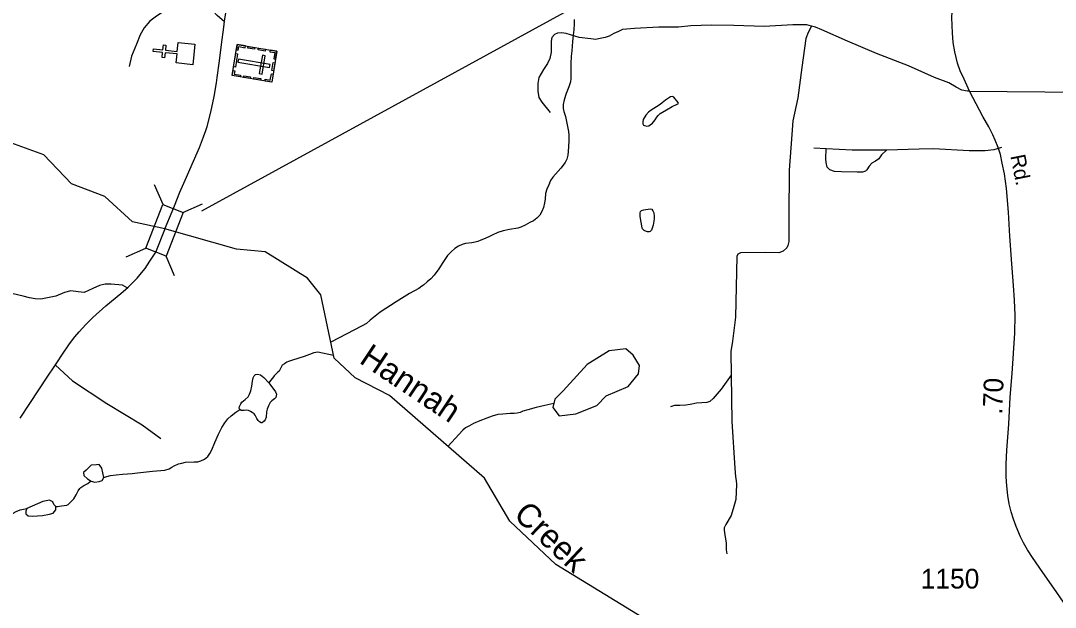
# Model space of a CAD drawing. Extents: x 2082433 to 2279600, y 546599 to 755198.
# Drawn here: x 2171426 to 2177988, y 594867 to 598585 of the extents above; entities that cross this region are included whole.
import ezdxf

# ---------------------------------------------------------------- set-up
doc = ezdxf.new("R2010")
doc.units = 0
for name, color, linetype in [('Exist Cultural Cemetery CELL', 7, 'Continuous'), ('Exist Cultural Church CELL', 7, 'Continuous'), ('Exist Hydrographic Creek Single Shore', 7, 'Continuous'), ('Exist Hydrographic Creek Single Shore Label', 7, 'Continuous'), ('Exist Hydrographic Pond Under 1500 Sq Ft', 7, 'Continuous'), ('Exist Road Non-System Type 51', 7, 'Continuous'), ('Exist Road Primary NC Attributed', 7, 'Continuous'), ('Exist Road Primary NC Structure Standard Bridge CELL', 7, 'Continuous'), ('Exist Road Primary NC Structure Standard Bridge Number Label', 7, 'Continuous'), ('Exist Road Secondary Mileage Hundredths English Label', 7, 'Continuous'), ('Exist Road Secondary Type 51 Attributed', 7, 'Continuous'), ('Exist Road Secondary Type 51 Label', 7, 'Continuous'), ('Exist Road Secondary Type 51 Number Label', 7, 'Continuous')]:
    doc.layers.add(name, color=color, linetype=linetype)

msp = doc.modelspace()

# ---------------------------------------------------------------- linework, layer by layer
at = {"layer": 'Exist Cultural Cemetery CELL'}
for points in [[(2173051.1, 598391.9), (2173018.7, 598195.5), (2172767.4, 598236.9), (2172799.9, 598433.4)], [(2172794.5, 598400.7), (2172805.9, 598398.9), (2172809.4, 598420.6), (2172849.3, 598414), (2172851.1, 598425), (2172799.9, 598433.4)], [(2172868.9, 598422), (2172911.6, 598415), (2172909.8, 598403.7), (2172867, 598410.8)], [(2172935.2, 598411), (2172977.9, 598404), (2172976.1, 598392.8), (2172933.3, 598399.8)], [(2172801.8, 598374.8), (2172788, 598291.1), (2172776.8, 598292.9), (2172790.6, 598376.7)], [(2172977.3, 598362.7), (2172958.9, 598365.8), (2172939.7, 598249.6), (2172958.1, 598246.5)], [(2173008.4, 598399), (2173006.5, 598387.8), (2173038.3, 598382.5), (2173031.7, 598342.5), (2173042.6, 598340.7), (2173051.1, 598391.9)], [(2173004.4, 598289.1), (2173007.5, 598307.5), (2172807.4, 598340.6), (2172804.4, 598322.1)], [(2173039, 598318.8), (2173030.6, 598267.7), (2173019.3, 598269.5), (2173027.8, 598320.7)], [(2172772.8, 598269.6), (2172784.2, 598267.8), (2172780.6, 598246.1), (2172820.5, 598239.5), (2172818.7, 598228.5), (2172767.4, 598236.9)], [(2172840.6, 598236.4), (2172883.3, 598229.3), (2172881.5, 598218.1), (2172838.7, 598225.2)], [(2172905.6, 598225.6), (2172948.4, 598218.6), (2172946.5, 598207.3), (2172903.8, 598214.4)], [(2172975.9, 598202.5), (2172977.7, 598213.7), (2173009.5, 598208.4), (2173016.1, 598248.4), (2173027.1, 598246.6), (2173018.6, 598195.4)]]:
    msp.add_lwpolyline(points, close=True, dxfattribs=at)
at = {"layer": 'Exist Cultural Church CELL'}
msp.add_lwpolyline([(2172411.6, 598317.4), (2172417.6, 598374), (2172341.9, 598382.2), (2172338.5, 598350.4), (2172322.6, 598352.1), (2172326, 598383.9), (2172266.3, 598390.4), (2172268, 598406.3), (2172327.8, 598399.9), (2172331.2, 598431.7), (2172347.1, 598430), (2172343.6, 598398.1), (2172419.3, 598390), (2172425.7, 598447.3), (2172531.5, 598435.8), (2172517.5, 598306)], close=True, dxfattribs=at)
at = {"layer": 'Exist Hydrographic Creek Single Shore'}
for points in [[(2174937.2, 598592.1), (2174937.6, 598566.2), (2174933.9, 598526.2), (2174929.8, 598494.3), (2174926.3, 598452.2), (2174922.4, 598394), (2174918.6, 598360.2), (2174915.1, 598314), (2174915.1, 598270.3), (2174915.3, 598240.2), (2174915.7, 598218.2), (2174913.6, 598198.3), (2174901.9, 598166.4), (2174886.2, 598124.2), (2174872.6, 598084), (2174866.3, 598054.2), (2174866.7, 598028.1), (2174870.6, 598010.2), (2174880.8, 597978.2), (2174890.9, 597936.1), (2174897.4, 597904.3), (2174901.5, 597882.2), (2174903.4, 597858.4), (2174903.8, 597822.2), (2174897.8, 597756.2), (2174896.4, 597732.5), (2174890.3, 597708.3), (2174878.6, 597686.1), (2174852.9, 597650.2), (2174801.3, 597594), (2174787.3, 597571.8), (2174775.2, 597545.6), (2174763.3, 597517.8), (2174755.7, 597489.7), (2174751.8, 597453.4), (2174748.4, 597429.7), (2174742.4, 597401.7), (2174732.6, 597375.6), (2174718.6, 597351.4), (2174700.8, 597333.4), (2174678.6, 597317.3), (2174654.9, 597305), (2174626.8, 597289), (2174598.7, 597277), (2174579, 597270.7), (2174527.1, 597262.3), (2174485.3, 597254), (2174453.1, 597241.9), (2174417.2, 597225.8), (2174399.4, 597217.5), (2174377.2, 597205.5), (2174361.8, 597199.7), (2174345.6, 597193.6), (2174325.5, 597185.3), (2174309.5, 597181.2), (2174287.6, 597177.2), (2174247.6, 597172.7), (2174225.9, 597166.7), (2174202.1, 597156.5), (2174179.7, 597140.4), (2174156.2, 597120.5), (2174134.2, 597096.2), (2174104.3, 597052), (2174078.5, 597012.1), (2174048.9, 596972), (2174027.4, 596949.7), (2174004.8, 596929.6), (2173981.1, 596909.6), (2173969.6, 596901.3), (2173951.5, 596887.4), (2173891.6, 596855), (2173807.8, 596802.4)], [(2175507, 594716.6), (2174820.9, 595137.2), (2174527.8, 595412.2), (2174367.9, 595684.4), (2173765.8, 596208.3), (2173547.9, 596320.9), (2173413.8, 596445), (2173328.9, 596847), (2173244.8, 596953.6), (2172977.8, 597119.8), (2172795.8, 597137.4), (2172340, 597266), (2172135.7, 597310.4), (2171958.9, 597471.7), (2171748, 597551.5), (2171573.8, 597735.4), (2171340.9, 597818.8), (2171298.8, 597868.8), (2171264.8, 597984.3), (2171088.9, 598158.5), (2170653.7, 598439.6)], [(2173807.8, 596802.4), (2173706.5, 596737.9), (2173642.5, 596685.9), (2173619.1, 596665.5), (2173592.9, 596651.2), (2173392.3, 596546.9)], [(2173410, 596462.9), (2173310.1, 596483.8), (2173285.9, 596479.8), (2173257.8, 596469.4), (2173224, 596457.5), (2173150.2, 596433), (2173124.1, 596424.7), (2173114.1, 596420.6)], [(2173114.1, 596420.6), (2173108.4, 596416.6), (2173098.5, 596410.8), (2173084.6, 596400.8), (2173076.8, 596384.5), (2173064.9, 596364.4), (2173056.7, 596356.7), (2173049.1, 596348.5), (2173034.7, 596334.4), (2173023.3, 596318.4), (2173011.2, 596304.4), (2172999.1, 596290.4)], [(2171954.5, 595689.8), (2171972.8, 595694.8), (2171996.6, 595702.5), (2172030.8, 595706.7), (2172072.8, 595711.3), (2172103, 595713.3), (2172133.1, 595715.6), (2172166.5, 595719.9), (2172262.5, 595730.1), (2172340.6, 595736.5), (2172368.7, 595744.8), (2172384.3, 595754.7), (2172400.1, 595762.8), (2172426.3, 595775.1), (2172448.3, 595781.1), (2172472.3, 595787.2), (2172526.2, 595789.6), (2172550, 595789.6), (2172568, 595795.8), (2172591.8, 595806), (2172613.8, 595822.2), (2172625.9, 595842.2), (2172637.8, 595864.4), (2172657, 595912.2), (2172681.2, 595964.5), (2172700.9, 596006.5), (2172720.8, 596036.8), (2172740.5, 596061), (2172760.4, 596080.7), (2172790.5, 596102.9), (2172816.2, 596121.3)], [(2174806.9, 596158.9), (2174751.2, 596146.1), (2174695.7, 596133.8), (2174643.6, 596119.4), (2174611.6, 596109.2), (2174593.7, 596101.3), (2174575.7, 596097.2), (2174555.6, 596094.9), (2174529.8, 596094.8), (2174484, 596090.7), (2174451.6, 596088.3), (2174415.6, 596078.4), (2174382.1, 596066), (2174337.8, 596047.9), (2174298.3, 596031.6), (2174268.3, 596015.5), (2174246.4, 596003.4), (2174230.4, 595989.2), (2174135.9, 595886.3)], [(2171649.8, 595504.7), (2171660.1, 595504.8), (2171684.1, 595508.9), (2171717.9, 595515.1), (2171726.3, 595519.1), (2171732, 595523.1), (2171753.6, 595543.4), (2171763.8, 595553.2), (2171777.6, 595579.5), (2171791.7, 595605.4), (2171801.1, 595619.7), (2171807.3, 595625.7), (2171827.2, 595637.7), (2171851.2, 595651.9), (2171867, 595664.2), (2171873.8, 595665.9)], [(2171358.8, 595449), (2171362.5, 595451.2), (2171366.6, 595455.1), (2171378.5, 595463.4), (2171396.4, 595473.2), (2171422.4, 595483.6), (2171464.4, 595493.8)]]:
    msp.add_lwpolyline(points, dxfattribs=at)
at = {"layer": 'Exist Hydrographic Pond Under 1500 Sq Ft'}
for points in [[(2175482.8, 598054.3), (2175419, 598014.1), (2175408.8, 598005.8), (2175391, 597985.8), (2175375.2, 597959.8), (2175371.3, 597943.8), (2175371.5, 597932), (2175375.6, 597923.7), (2175383.6, 597920), (2175397.7, 597915.9), (2175409.4, 597918.1), (2175419.5, 597923.9), (2175433.8, 597936), (2175451.2, 597956.5), (2175461.3, 597974.4), (2175468.9, 597984.2), (2175482.8, 597996.3), (2175522.6, 598020.7), (2175558.7, 598040.8), (2175590.7, 598057), (2175598.7, 598061.1), (2175596.6, 598067.1), (2175568.7, 598100.9), (2175560.5, 598105), (2175548.6, 598102.7), (2175516.4, 598080.4), (2175494.7, 598064.2), (2175482.8, 598054.3)], [(2175442.7, 597313.7), (2175438.6, 597289.7), (2175426.9, 597257.7), (2175418.9, 597249.6), (2175412.9, 597247.3), (2175402.7, 597247.6), (2175394.9, 597249.2), (2175381.1, 597255.4), (2175370.9, 597265.4), (2175368.8, 597271), (2175356.1, 597343.1), (2175356.3, 597367), (2175358.2, 597375.2), (2175364.1, 597381.2), (2175378.1, 597385.2), (2175418.1, 597393.3), (2175430.2, 597389.5), (2175436.1, 597379.6), (2175442.3, 597367.4), (2175444.1, 597345.6), (2175444.3, 597331.7), (2175442.7, 597313.7)], [(2172816.2, 596121.3), (2172811.8, 596129.3), (2172813.9, 596139.1), (2172822.1, 596157.3), (2172828, 596167), (2172849.8, 596183.1), (2172869.9, 596201.6), (2172877.7, 596217.5), (2172885.5, 596239.4), (2172893, 596267.4), (2172897.1, 596299.7), (2172900.8, 596321.8), (2172906.8, 596333.5), (2172914.8, 596341.6), (2172928.7, 596343.5), (2172947, 596340), (2172969.3, 596324.1), (2172999.1, 596290.4)], [(2172999.1, 596290.4), (2173007.1, 596280.2), (2173041.5, 596232.5), (2173047.9, 596218.5), (2173047.5, 596206.4), (2173043.8, 596196.4), (2173036, 596188.3), (2173020, 596176.1), (2173007.7, 596164.2), (2172998, 596144.1), (2172990, 596122.2), (2172986.1, 596106.2), (2172982.2, 596072.3), (2172976.7, 596054.1), (2172970.6, 596046.1), (2172960.3, 596037.9), (2172954.6, 596035.9), (2172950.7, 596036.1), (2172940.6, 596042.1), (2172932.6, 596049.8), (2172924.6, 596064), (2172912.3, 596083.7), (2172906.4, 596093.9), (2172894.5, 596101.4), (2172884.2, 596107.4), (2172872.1, 596113.7), (2172856.3, 596115.3), (2172844, 596113.4), (2172828.5, 596113.4), (2172824.4, 596115.2), (2172816.2, 596121.3)]]:
    msp.add_lwpolyline(points, dxfattribs=at)
for points in [[(2175311.9, 596465.3), (2175265.4, 596505.1), (2175159.2, 596491.8), (2175019.7, 596405.6), (2174867, 596239.8), (2174813.9, 596186.7), (2174800.6, 596133.6), (2174840.5, 596080.6), (2174946.7, 596093.8), (2175079.5, 596146.9), (2175139.3, 596206.6), (2175278.7, 596266.3), (2175345.1, 596345.9), (2175351.7, 596399)], [(2171873.8, 595665.9), (2171896.1, 595659.4), (2171924.7, 595664.4), (2171943.3, 595671.1), (2171954.5, 595689.8), (2171941.6, 595748.5), (2171924.7, 595772.1), (2171906.2, 595770.4), (2171872.5, 595767.1), (2171840.5, 595736.8), (2171823.6, 595721.6), (2171827, 595703.1), (2171848.9, 595681.2)], [(2171464.4, 595493.8), (2171459.8, 595475.9), (2171458.1, 595459.1), (2171473.2, 595447.3), (2171501.9, 595443.9), (2171564.2, 595449), (2171608, 595457.4), (2171631.6, 595464.1), (2171648.4, 595484.3), (2171649.8, 595504.7), (2171636.6, 595518), (2171629.9, 595534.8), (2171609.7, 595544.9), (2171565.9, 595538.2)]]:
    msp.add_lwpolyline(points, close=True, dxfattribs=at)
at = {"layer": 'Exist Road Non-System Type 51'}
msp.add_line((2176534.2, 597773.7), (2176457.2, 597777), dxfattribs=at)
for points in [[(2172719, 598577.1), (2172671.9, 598618.7), (2172623.7, 598670.5), (2172588, 598700.8), (2172550.6, 598716.9), (2172505.9, 598727.6), (2172454.2, 598707.9), (2172384.6, 598677.6), (2172286.5, 598613.4), (2172245.5, 598581.3), (2172209.8, 598540.2), (2172184.8, 598495.6), (2172159.8, 598436.8), (2172129.5, 598360), (2172114.3, 598294)], [(2176442.9, 598550.4), (2176412.1, 598559.2), (2176324.1, 598558.1), (2176142.5, 598549.3), (2175948.9, 598554.8), (2175807, 598557), (2175676, 598552.6), (2175599, 598544.9), (2175473.6, 598543.8), (2175319.6, 598535), (2175242.5, 598528.4), (2175218.3, 598517.4), (2175187.5, 598503.1), (2175157.8, 598486.6), (2175132.5, 598477.8), (2175101.7, 598471.2), (2175072, 598466.8), (2175043.4, 598470.1), (2174968.6, 598478.9), (2174885, 598503.1), (2174855.3, 598508.6), (2174830, 598506.4), (2174811.2, 598497.6), (2174794.7, 598478.9), (2174790.3, 598454.7), (2174790.3, 598386.5), (2174781.5, 598344.7), (2174767.2, 598312.8), (2174743, 598276.5), (2174713.3, 598225.9), (2174706.7, 598186.2), (2174705.6, 598137.8), (2174712.2, 598098.2), (2174730.9, 598068.5), (2174783.7, 598002.5)], [(2176442.9, 598550.4), (2176419.8, 598510.8), (2176405.5, 598471.2), (2176381.3, 598288.6), (2176354.9, 598096), (2176324.1, 597950.8), (2176316.4, 597862.8), (2176301, 597638.3), (2176298.8, 597347.9), (2176297.7, 597185), (2176292.2, 597159.7), (2176284.5, 597144.3), (2176262.5, 597123.4), (2176233.9, 597113.5), (2176152.4, 597115.7), (2175991.8, 597113.5), (2175974.2, 597104.7), (2175967.6, 597089.3), (2175959.9, 596706.4), (2175941.2, 596554.6), (2175931.3, 596488.6), (2175932.4, 596337.9)], [(2177444.1, 598138.1), (2177432, 598137.8), (2177395.7, 598145.5), (2177360.5, 598164.2), (2177313.2, 598191.7), (2177223, 598224.8), (2177056.8, 598299.6), (2176854.4, 598377.7), (2176669.5, 598454.7), (2176506.7, 598527.3), (2176468.2, 598544.9), (2176442.9, 598550.4)], [(2176918.2, 597764.9), (2176885.2, 597735.1), (2176868.7, 597709.8), (2176847.8, 597695.5), (2176824.7, 597681.2), (2176808.2, 597663.6), (2176793.9, 597640.5), (2176784, 597630.6), (2176765.3, 597624), (2176731.2, 597624), (2176632.1, 597626.2), (2176587, 597629.5), (2176558.4, 597639.4), (2176541.9, 597657), (2176535.3, 597686.7), (2176532, 597708.7), (2176534.2, 597773.7)], [(2176918.2, 597764.9), (2176799.4, 597763.8), (2176699.2, 597763.8), (2176534.2, 597773.7)], [(2177646.6, 597781.4), (2177599.2, 597766), (2177544.2, 597760.5), (2177443, 597760.5), (2177215.3, 597772.6), (2177125, 597771.5), (2176918.2, 597764.9)], [(2172100.7, 596890.7), (2172071.5, 596907.7), (2172000.1, 596914.9), (2171962.7, 596914.9), (2171927, 596905.9), (2171884.2, 596888.1), (2171855.6, 596873.8), (2171828.9, 596863.1), (2171791.4, 596866.7), (2171743.2, 596872), (2171704, 596863.1), (2171648.7, 596838.1), (2171596.9, 596827.4), (2171554.1, 596820.3), (2171518.4, 596822.1), (2171482.7, 596827.4), (2171441.7, 596838.1), (2171379.2, 596854.2)], [(2171645.9, 596401.1), (2171753.9, 596302.9), (2171971.6, 596158.4), (2172197.3, 596022.8), (2172315, 595937.1)], [(2175932.4, 596337.9), (2175868.6, 596248.7), (2175818, 596190.4), (2175797.1, 596170.6), (2175777.3, 596164), (2175746.4, 596162.9), (2175712.3, 596160.7), (2175671.6, 596151.9), (2175645.2, 596148.6), (2175607.8, 596146.4), (2175573.7, 596145.3), (2175548.4, 596137.6)], [(2175932.4, 596337.9), (2175936.8, 596044.1), (2175955.5, 595748.1), (2175959.9, 595694.2), (2175963.2, 595671.1), (2175965.4, 595644.7), (2175961, 595550.1), (2175948.9, 595505), (2175932.4, 595447.8), (2175898.3, 595391.6), (2175887.3, 595370.7), (2175887.3, 595355.3), (2175891.7, 595325.6), (2175900.5, 595272.8), (2175900.5, 595229.9), (2175906, 595205.7)]]:
    msp.add_lwpolyline(points, dxfattribs=at)
at = {"layer": 'Exist Road Primary NC Attributed'}
for points in [[(2172340.1, 597261.1), (2172343.3, 597270.9), (2172387.1, 597376.6), (2172402.5, 597412.2), (2172436.5, 597497.1), (2172478.5, 597593.9), (2172499.7, 597641.7), (2172559.8, 597781.9), (2172585.6, 597848.3), (2172600.2, 597888.3), (2172608.7, 597914.7), (2172632.5, 598004.4), (2172653.7, 598104), (2172667.8, 598190.8), (2172672.4, 598225.5), (2172686.9, 598329.6), (2172700.5, 598434.5), (2172714.6, 598544.1), (2172719.7, 598582.1), (2172726.4, 598635.1)], [(2171423.6, 596066.2), (2171484.7, 596159.3), (2171598.8, 596331.8), (2171638.8, 596390), (2171659.4, 596422.3), (2171687.6, 596464.9), (2171735.9, 596537.2), (2171769.2, 596581.6), (2171796.1, 596613.8), (2171838.7, 596659.7), (2171883.9, 596703.6), (2171966.7, 596776.7), (2172060.9, 596855.5), (2172107, 596896.2), (2172165.6, 596953.9), (2172202.6, 596999.1), (2172214.7, 597014.2), (2172245.6, 597059.7), (2172282.7, 597117.8), (2172340.1, 597261.1)]]:
    msp.add_lwpolyline(points, dxfattribs=at)
at = {"layer": 'Exist Road Primary NC Structure Standard Bridge CELL'}
for p, q in [((2172329, 597419.2), (2172274.9, 597543.8)), ((2172455.4, 597369.4), (2172579.9, 597423.5)), ((2172094.7, 597088.6), (2172219.3, 597142.7)), ((2172402.7, 596967.2), (2172348.6, 597091.8))]:
    msp.add_line(p, q, dxfattribs=at)
msp.add_lwpolyline([(2172219.3, 597142.7), (2172328.4, 597419.5), (2172457.7, 597368.5), (2172348.6, 597091.8)], close=True, dxfattribs=at)
at = {"layer": 'Exist Road Primary NC Structure Standard Bridge Number Label'}
msp.add_line((2172574.3, 597378.9), (2174872.7, 598637.5), dxfattribs=at)
at = {"layer": 'Exist Road Secondary Type 51 Attributed'}
for points in [[(2177444.1, 598138.1), (2177409.5, 598213.4), (2177384.9, 598266.7), (2177368.9, 598315.7), (2177350.2, 598386.8), (2177340.9, 598446), (2177335.4, 598508.2), (2177333.3, 598555.6), (2177332.5, 598605.5), (2177336.3, 598674.8), (2177343.1, 598736.2), (2177356.2, 598804.7), (2177391.7, 599014.5), (2177411.6, 599130), (2177446.3, 599327.1), (2177453.5, 599389.7), (2177459.8, 599451.9), (2177465.7, 599561.4), (2177480.1, 599870.2), (2177487.3, 600001.8), (2177525.5, 600471.4), (2177558.5, 601123.9), (2177576.1, 601431.9), (2177575, 601567.3)], [(2177444.1, 598138.1), (2178398.7, 598129.7), (2179100.4, 598131.7), (2179702.4, 598113.1), (2180174.3, 598095.7), (2180477.3, 598073.4)], [(2178040.1, 594900.1), (2177978.8, 594988.5), (2177908.2, 595087.5), (2177843, 595182.7), (2177812.1, 595230.5), (2177786.8, 595274.5), (2177767.3, 595313), (2177740.7, 595378.5), (2177722.5, 595425.1), (2177708.5, 595472.4), (2177695, 595521.9), (2177686.9, 595575.2), (2177680.2, 595636.1), (2177676.8, 595693.2), (2177676.8, 595773.2), (2177681.4, 595862.8), (2177692.9, 596028.2), (2177702.2, 596199.5), (2177714.9, 596348.4), (2177730.9, 596604.3), (2177733, 596718.5), (2177730.1, 596812.9), (2177724.2, 596905.9), (2177713.2, 597043.4), (2177700.9, 597218.9), (2177690.7, 597370.4), (2177678.1, 597520.5), (2177665.8, 597614.4), (2177651.8, 597681.7), (2177640.4, 597737.5), (2177625.6, 597781.5), (2177607.8, 597826.8), (2177592.2, 597861), (2177566.4, 597911.8), (2177529.2, 597978.6), (2177444.1, 598138.1)]]:
    msp.add_lwpolyline(points, dxfattribs=at)

# ---------------------------------------------------------------- texts
at = {"layer": 'Exist Hydrographic Creek Single Shore Label'}
for s, rotation, p in [('Hannah', 326.3393, (2173566.6, 596420.1)), ('Creek', 316.81959, (2174545.3, 595443.2))]:
    msp.add_text(s, height=150, rotation=rotation, dxfattribs=at).set_placement(p)
at = {"layer": 'Exist Road Secondary Mileage Hundredths English Label'}
msp.add_text('.70', height=125, rotation=87.95733, dxfattribs=at).set_placement((2177652.2, 596086.6))
at = {"layer": 'Exist Road Secondary Type 51 Label'}
msp.add_text('Rd.', height=95, rotation=281.27087, dxfattribs=at).set_placement((2177702.8, 597727.8))
at = {"layer": 'Exist Road Secondary Type 51 Number Label'}
msp.add_text('1150', height=125, dxfattribs=at).set_placement((2177134.8, 594985.7))

doc.saveas('drawing.dxf')
